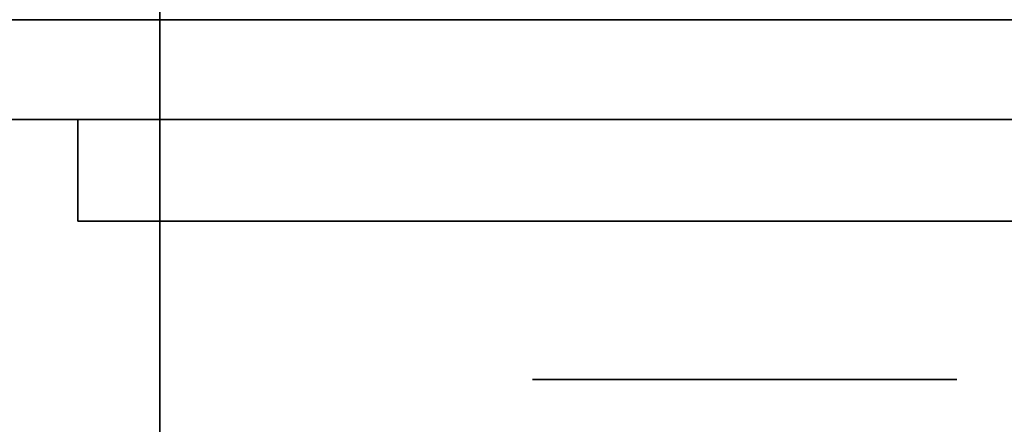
# Model space of a CAD drawing. Extents: x 248.8 to 273, y 2872.5 to 2876.7.
# Tile 624 of 656: x 272.7505 to 272.8125, y 2874.5992 to 2874.6247. Entities that reach past the tile are written whole.
import ezdxf

# ---------------------------------------------------------------- set-up
doc = ezdxf.new("R2010")
doc.units = 0
doc.header["$LTSCALE"] = 150
doc.header["$MEASUREMENT"] = 0
doc.layers.add('3DFACE_BOLT', color=7, linetype='CONTINUOUS')
doc.layers.add('3DFACE_SHAPE', color=7, linetype='CONTINUOUS')

msp = doc.modelspace()

# ---------------------------------------------------------------- linework, layer by layer
at = {"layer": '3DFACE_BOLT', "color": 1}
for points, invisible_edges in [([(272.788578, 2874.611967, -0.137472), (272.788187, 2874.611967, -0.135), (272.788578, 2874.661967, -0.137472)], 14), ([(272.788578, 2874.661967, -0.137472), (272.788187, 2874.611967, -0.135), (272.788187, 2874.661967, -0.135)], 3), ([(272.788187, 2874.611967, -0.135), (272.788578, 2874.611967, -0.132528), (272.788187, 2874.661967, -0.135)], 14), ([(272.788187, 2874.661967, -0.135), (272.788578, 2874.611967, -0.132528), (272.788578, 2874.661967, -0.132528)], 3), ([(272.788578, 2874.611967, -0.067472), (272.788187, 2874.611967, -0.065), (272.788578, 2874.661967, -0.067472)], 14), ([(272.788578, 2874.661967, -0.067472), (272.788187, 2874.611967, -0.065), (272.788187, 2874.661967, -0.065)], 3), ([(272.788187, 2874.611967, -0.065), (272.788578, 2874.611967, -0.062528), (272.788187, 2874.661967, -0.065)], 14), ([(272.788187, 2874.661967, -0.065), (272.788578, 2874.611967, -0.062528), (272.788578, 2874.661967, -0.062528)], 3), ([(272.789715, 2874.611967, -0.139702), (272.788578, 2874.611967, -0.137472), (272.789715, 2874.661967, -0.139702)], 14), ([(272.789715, 2874.661967, -0.139702), (272.788578, 2874.611967, -0.137472), (272.788578, 2874.661967, -0.137472)], 3), ([(272.788578, 2874.611967, -0.132528), (272.789715, 2874.611967, -0.130298), (272.788578, 2874.661967, -0.132528)], 14), ([(272.788578, 2874.661967, -0.132528), (272.789715, 2874.611967, -0.130298), (272.789715, 2874.661967, -0.130298)], 3), ([(272.789715, 2874.611967, -0.069702), (272.788578, 2874.611967, -0.067472), (272.789715, 2874.661967, -0.069702)], 14), ([(272.789715, 2874.661967, -0.069702), (272.788578, 2874.611967, -0.067472), (272.788578, 2874.661967, -0.067472)], 3), ([(272.788578, 2874.611967, -0.062528), (272.789715, 2874.611967, -0.060298), (272.788578, 2874.661967, -0.062528)], 14), ([(272.788578, 2874.661967, -0.062528), (272.789715, 2874.611967, -0.060298), (272.789715, 2874.661967, -0.060298)], 3), ([(272.791485, 2874.611967, -0.141472), (272.789715, 2874.611967, -0.139702), (272.791485, 2874.661967, -0.141472)], 14), ([(272.791485, 2874.661967, -0.141472), (272.789715, 2874.611967, -0.139702), (272.789715, 2874.661967, -0.139702)], 3), ([(272.789715, 2874.611967, -0.130298), (272.791485, 2874.611967, -0.128528), (272.789715, 2874.661967, -0.130298)], 14), ([(272.789715, 2874.661967, -0.130298), (272.791485, 2874.611967, -0.128528), (272.791485, 2874.661967, -0.128528)], 3), ([(272.791485, 2874.611967, -0.071472), (272.789715, 2874.611967, -0.069702), (272.791485, 2874.661967, -0.071472)], 14), ([(272.791485, 2874.661967, -0.071472), (272.789715, 2874.611967, -0.069702), (272.789715, 2874.661967, -0.069702)], 3), ([(272.789715, 2874.611967, -0.060298), (272.791485, 2874.611967, -0.058528), (272.789715, 2874.661967, -0.060298)], 14), ([(272.789715, 2874.661967, -0.060298), (272.791485, 2874.611967, -0.058528), (272.791485, 2874.661967, -0.058528)], 3), ([(272.793715, 2874.611967, -0.142608), (272.791485, 2874.611967, -0.141472), (272.793715, 2874.661967, -0.142608)], 14), ([(272.793715, 2874.661967, -0.142608), (272.791485, 2874.611967, -0.141472), (272.791485, 2874.661967, -0.141472)], 3), ([(272.791485, 2874.611967, -0.128528), (272.793715, 2874.611967, -0.127392), (272.791485, 2874.661967, -0.128528)], 14), ([(272.791485, 2874.661967, -0.128528), (272.793715, 2874.611967, -0.127392), (272.793715, 2874.661967, -0.127392)], 3), ([(272.793715, 2874.611967, -0.072608), (272.791485, 2874.611967, -0.071472), (272.793715, 2874.661967, -0.072608)], 14), ([(272.793715, 2874.661967, -0.072608), (272.791485, 2874.611967, -0.071472), (272.791485, 2874.661967, -0.071472)], 3), ([(272.791485, 2874.611967, -0.058528), (272.793715, 2874.611967, -0.057392), (272.791485, 2874.661967, -0.058528)], 14), ([(272.791485, 2874.661967, -0.058528), (272.793715, 2874.611967, -0.057392), (272.793715, 2874.661967, -0.057392)], 3), ([(272.796187, 2874.611967, -0.143), (272.793715, 2874.611967, -0.142608), (272.796187, 2874.661967, -0.143)], 14), ([(272.796187, 2874.661967, -0.143), (272.793715, 2874.611967, -0.142608), (272.793715, 2874.661967, -0.142608)], 3), ([(272.793715, 2874.611967, -0.127392), (272.796187, 2874.611967, -0.127), (272.793715, 2874.661967, -0.127392)], 14), ([(272.793715, 2874.661967, -0.127392), (272.796187, 2874.611967, -0.127), (272.796187, 2874.661967, -0.127)], 3), ([(272.796187, 2874.611967, -0.073), (272.793715, 2874.611967, -0.072608), (272.796187, 2874.661967, -0.073)], 14), ([(272.796187, 2874.661967, -0.073), (272.793715, 2874.611967, -0.072608), (272.793715, 2874.661967, -0.072608)], 3), ([(272.793715, 2874.611967, -0.057392), (272.796187, 2874.611967, -0.057), (272.793715, 2874.661967, -0.057392)], 14), ([(272.793715, 2874.661967, -0.057392), (272.796187, 2874.611967, -0.057), (272.796187, 2874.661967, -0.057)], 3), ([(272.798659, 2874.611967, -0.142608), (272.796187, 2874.611967, -0.143), (272.798659, 2874.661967, -0.142608)], 14), ([(272.798659, 2874.661967, -0.142608), (272.796187, 2874.611967, -0.143), (272.796187, 2874.661967, -0.143)], 3), ([(272.796187, 2874.611967, -0.127), (272.798659, 2874.611967, -0.127392), (272.796187, 2874.661967, -0.127)], 14), ([(272.796187, 2874.661967, -0.127), (272.798659, 2874.611967, -0.127392), (272.798659, 2874.661967, -0.127392)], 3), ([(272.798659, 2874.611967, -0.072608), (272.796187, 2874.611967, -0.073), (272.798659, 2874.661967, -0.072608)], 14), ([(272.798659, 2874.661967, -0.072608), (272.796187, 2874.611967, -0.073), (272.796187, 2874.661967, -0.073)], 3), ([(272.796187, 2874.611967, -0.057), (272.798659, 2874.611967, -0.057392), (272.796187, 2874.661967, -0.057)], 14), ([(272.796187, 2874.661967, -0.057), (272.798659, 2874.611967, -0.057392), (272.798659, 2874.661967, -0.057392)], 3), ([(272.800889, 2874.611967, -0.141472), (272.798659, 2874.611967, -0.142608), (272.800889, 2874.661967, -0.141472)], 14), ([(272.800889, 2874.661967, -0.141472), (272.798659, 2874.611967, -0.142608), (272.798659, 2874.661967, -0.142608)], 3), ([(272.798659, 2874.611967, -0.127392), (272.800889, 2874.611967, -0.128528), (272.798659, 2874.661967, -0.127392)], 14), ([(272.798659, 2874.661967, -0.127392), (272.800889, 2874.611967, -0.128528), (272.800889, 2874.661967, -0.128528)], 3), ([(272.800889, 2874.611967, -0.071472), (272.798659, 2874.611967, -0.072608), (272.800889, 2874.661967, -0.071472)], 14), ([(272.800889, 2874.661967, -0.071472), (272.798659, 2874.611967, -0.072608), (272.798659, 2874.661967, -0.072608)], 3), ([(272.798659, 2874.611967, -0.057392), (272.800889, 2874.611967, -0.058528), (272.798659, 2874.661967, -0.057392)], 14), ([(272.798659, 2874.661967, -0.057392), (272.800889, 2874.611967, -0.058528), (272.800889, 2874.661967, -0.058528)], 3), ([(272.802659, 2874.611967, -0.139702), (272.800889, 2874.611967, -0.141472), (272.802659, 2874.661967, -0.139702)], 14), ([(272.802659, 2874.661967, -0.139702), (272.800889, 2874.611967, -0.141472), (272.800889, 2874.661967, -0.141472)], 3), ([(272.800889, 2874.611967, -0.128528), (272.802659, 2874.611967, -0.130298), (272.800889, 2874.661967, -0.128528)], 14), ([(272.800889, 2874.661967, -0.128528), (272.802659, 2874.611967, -0.130298), (272.802659, 2874.661967, -0.130298)], 3), ([(272.802659, 2874.611967, -0.069702), (272.800889, 2874.611967, -0.071472), (272.802659, 2874.661967, -0.069702)], 14), ([(272.802659, 2874.661967, -0.069702), (272.800889, 2874.611967, -0.071472), (272.800889, 2874.661967, -0.071472)], 3), ([(272.800889, 2874.611967, -0.058528), (272.802659, 2874.611967, -0.060298), (272.800889, 2874.661967, -0.058528)], 14), ([(272.800889, 2874.661967, -0.058528), (272.802659, 2874.611967, -0.060298), (272.802659, 2874.661967, -0.060298)], 3), ([(272.803795, 2874.611967, -0.137472), (272.802659, 2874.611967, -0.139702), (272.803795, 2874.661967, -0.137472)], 14), ([(272.803795, 2874.661967, -0.137472), (272.802659, 2874.611967, -0.139702), (272.802659, 2874.661967, -0.139702)], 3), ([(272.802659, 2874.611967, -0.130298), (272.803795, 2874.611967, -0.132528), (272.802659, 2874.661967, -0.130298)], 14), ([(272.802659, 2874.661967, -0.130298), (272.803795, 2874.611967, -0.132528), (272.803795, 2874.661967, -0.132528)], 3), ([(272.803795, 2874.611967, -0.067472), (272.802659, 2874.611967, -0.069702), (272.803795, 2874.661967, -0.067472)], 14), ([(272.803795, 2874.661967, -0.067472), (272.802659, 2874.611967, -0.069702), (272.802659, 2874.661967, -0.069702)], 3), ([(272.802659, 2874.611967, -0.060298), (272.803795, 2874.611967, -0.062528), (272.802659, 2874.661967, -0.060298)], 14), ([(272.802659, 2874.661967, -0.060298), (272.803795, 2874.611967, -0.062528), (272.803795, 2874.661967, -0.062528)], 3), ([(272.804187, 2874.611967, -0.135), (272.803795, 2874.611967, -0.137472), (272.804187, 2874.661967, -0.135)], 14), ([(272.804187, 2874.661967, -0.135), (272.803795, 2874.611967, -0.137472), (272.803795, 2874.661967, -0.137472)], 3), ([(272.803795, 2874.611967, -0.132528), (272.804187, 2874.611967, -0.135), (272.803795, 2874.661967, -0.132528)], 14), ([(272.803795, 2874.661967, -0.132528), (272.804187, 2874.611967, -0.135), (272.804187, 2874.661967, -0.135)], 3), ([(272.804187, 2874.611967, -0.065), (272.803795, 2874.611967, -0.067472), (272.804187, 2874.661967, -0.065)], 14), ([(272.804187, 2874.661967, -0.065), (272.803795, 2874.611967, -0.067472), (272.803795, 2874.661967, -0.067472)], 3), ([(272.803795, 2874.611967, -0.062528), (272.804187, 2874.611967, -0.065), (272.803795, 2874.661967, -0.062528)], 14), ([(272.803795, 2874.661967, -0.062528), (272.804187, 2874.611967, -0.065), (272.804187, 2874.661967, -0.065)], 3), ([(272.789499, 2874.601967, -0.146583), (272.782812, 2874.601967, -0.135), (272.789499, 2874.611967, -0.146583)], 14), ([(272.789499, 2874.611967, -0.146583), (272.782812, 2874.601967, -0.135), (272.782812, 2874.611967, -0.135)], 3), ([(272.782812, 2874.601967, -0.135), (272.789499, 2874.601967, -0.123417), (272.782812, 2874.611967, -0.135)], 14), ([(272.782812, 2874.611967, -0.135), (272.789499, 2874.601967, -0.123417), (272.789499, 2874.611967, -0.123417)], 3), ([(272.789499, 2874.611967, -0.146583), (272.782812, 2874.611967, -0.135), (272.789499, 2874.611967, -0.123417)], 12), ([(272.789499, 2874.601967, -0.076583), (272.782812, 2874.601967, -0.065), (272.789499, 2874.611967, -0.076583)], 14), ([(272.789499, 2874.611967, -0.076583), (272.782812, 2874.601967, -0.065), (272.782812, 2874.611967, -0.065)], 3), ([(272.782812, 2874.601967, -0.065), (272.789499, 2874.601967, -0.053417), (272.782812, 2874.611967, -0.065)], 14), ([(272.782812, 2874.611967, -0.065), (272.789499, 2874.601967, -0.053417), (272.789499, 2874.611967, -0.053417)], 3), ([(272.789499, 2874.611967, -0.076583), (272.782812, 2874.611967, -0.065), (272.789499, 2874.611967, -0.053417)], 12), ([(272.788578, 2874.611967, -0.132528), (272.788187, 2874.611967, -0.135), (272.788578, 2874.611967, -0.137472)], 12), ([(272.788578, 2874.611967, -0.062528), (272.788187, 2874.611967, -0.065), (272.788578, 2874.611967, -0.067472)], 12), ([(272.789715, 2874.611967, -0.130298), (272.788578, 2874.611967, -0.132528), (272.789715, 2874.611967, -0.139702)], 14), ([(272.789715, 2874.611967, -0.139702), (272.788578, 2874.611967, -0.132528), (272.788578, 2874.611967, -0.137472)], 3), ([(272.789715, 2874.611967, -0.060298), (272.788578, 2874.611967, -0.062528), (272.789715, 2874.611967, -0.069702)], 14), ([(272.789715, 2874.611967, -0.069702), (272.788578, 2874.611967, -0.062528), (272.788578, 2874.611967, -0.067472)], 3), ([(272.802874, 2874.601967, -0.146583), (272.789499, 2874.601967, -0.146583), (272.802874, 2874.611967, -0.146583)], 14), ([(272.802874, 2874.611967, -0.146583), (272.789499, 2874.601967, -0.146583), (272.789499, 2874.611967, -0.146583)], 3), ([(272.789499, 2874.601967, -0.123417), (272.802874, 2874.601967, -0.123417), (272.789499, 2874.611967, -0.123417)], 14), ([(272.789499, 2874.611967, -0.123417), (272.802874, 2874.601967, -0.123417), (272.802874, 2874.611967, -0.123417)], 3), ([(272.802874, 2874.611967, -0.146583), (272.789499, 2874.611967, -0.146583), (272.802874, 2874.611967, -0.123417)], 14), ([(272.802874, 2874.611967, -0.123417), (272.789499, 2874.611967, -0.146583), (272.789499, 2874.611967, -0.123417)], 3), ([(272.802874, 2874.601967, -0.076583), (272.789499, 2874.601967, -0.076583), (272.802874, 2874.611967, -0.076583)], 14), ([(272.802874, 2874.611967, -0.076583), (272.789499, 2874.601967, -0.076583), (272.789499, 2874.611967, -0.076583)], 3), ([(272.789499, 2874.601967, -0.053417), (272.802874, 2874.601967, -0.053417), (272.789499, 2874.611967, -0.053417)], 14), ([(272.789499, 2874.611967, -0.053417), (272.802874, 2874.601967, -0.053417), (272.802874, 2874.611967, -0.053417)], 3), ([(272.802874, 2874.611967, -0.076583), (272.789499, 2874.611967, -0.076583), (272.802874, 2874.611967, -0.053417)], 14), ([(272.802874, 2874.611967, -0.053417), (272.789499, 2874.611967, -0.076583), (272.789499, 2874.611967, -0.053417)], 3), ([(272.791485, 2874.611967, -0.128528), (272.789715, 2874.611967, -0.130298), (272.791485, 2874.611967, -0.141472)], 14), ([(272.791485, 2874.611967, -0.141472), (272.789715, 2874.611967, -0.130298), (272.789715, 2874.611967, -0.139702)], 3), ([(272.791485, 2874.611967, -0.058528), (272.789715, 2874.611967, -0.060298), (272.791485, 2874.611967, -0.071472)], 14), ([(272.791485, 2874.611967, -0.071472), (272.789715, 2874.611967, -0.060298), (272.789715, 2874.611967, -0.069702)], 3), ([(272.793715, 2874.611967, -0.127392), (272.791485, 2874.611967, -0.128528), (272.793715, 2874.611967, -0.142608)], 14), ([(272.793715, 2874.611967, -0.142608), (272.791485, 2874.611967, -0.128528), (272.791485, 2874.611967, -0.141472)], 3), ([(272.793715, 2874.611967, -0.057392), (272.791485, 2874.611967, -0.058528), (272.793715, 2874.611967, -0.072608)], 14), ([(272.793715, 2874.611967, -0.072608), (272.791485, 2874.611967, -0.058528), (272.791485, 2874.611967, -0.071472)], 3), ([(272.796187, 2874.611967, -0.127), (272.793715, 2874.611967, -0.127392), (272.796187, 2874.611967, -0.143)], 14), ([(272.796187, 2874.611967, -0.143), (272.793715, 2874.611967, -0.127392), (272.793715, 2874.611967, -0.142608)], 3), ([(272.796187, 2874.611967, -0.057), (272.793715, 2874.611967, -0.057392), (272.796187, 2874.611967, -0.073)], 14), ([(272.796187, 2874.611967, -0.073), (272.793715, 2874.611967, -0.057392), (272.793715, 2874.611967, -0.072608)], 3), ([(272.798659, 2874.611967, -0.127392), (272.796187, 2874.611967, -0.127), (272.798659, 2874.611967, -0.142608)], 14), ([(272.798659, 2874.611967, -0.142608), (272.796187, 2874.611967, -0.127), (272.796187, 2874.611967, -0.143)], 3), ([(272.798659, 2874.611967, -0.057392), (272.796187, 2874.611967, -0.057), (272.798659, 2874.611967, -0.072608)], 14), ([(272.798659, 2874.611967, -0.072608), (272.796187, 2874.611967, -0.057), (272.796187, 2874.611967, -0.073)], 3), ([(272.800889, 2874.611967, -0.128528), (272.798659, 2874.611967, -0.127392), (272.800889, 2874.611967, -0.141472)], 14), ([(272.800889, 2874.611967, -0.141472), (272.798659, 2874.611967, -0.127392), (272.798659, 2874.611967, -0.142608)], 3), ([(272.800889, 2874.611967, -0.058528), (272.798659, 2874.611967, -0.057392), (272.800889, 2874.611967, -0.071472)], 14), ([(272.800889, 2874.611967, -0.071472), (272.798659, 2874.611967, -0.057392), (272.798659, 2874.611967, -0.072608)], 3), ([(272.802659, 2874.611967, -0.130298), (272.800889, 2874.611967, -0.128528), (272.802659, 2874.611967, -0.139702)], 14), ([(272.802659, 2874.611967, -0.139702), (272.800889, 2874.611967, -0.128528), (272.800889, 2874.611967, -0.141472)], 3), ([(272.802659, 2874.611967, -0.060298), (272.800889, 2874.611967, -0.058528), (272.802659, 2874.611967, -0.069702)], 14), ([(272.802659, 2874.611967, -0.069702), (272.800889, 2874.611967, -0.058528), (272.800889, 2874.611967, -0.071472)], 3), ([(272.803795, 2874.611967, -0.132528), (272.802659, 2874.611967, -0.130298), (272.803795, 2874.611967, -0.137472)], 14), ([(272.803795, 2874.611967, -0.137472), (272.802659, 2874.611967, -0.130298), (272.802659, 2874.611967, -0.139702)], 3), ([(272.803795, 2874.611967, -0.062528), (272.802659, 2874.611967, -0.060298), (272.803795, 2874.611967, -0.067472)], 14), ([(272.803795, 2874.611967, -0.067472), (272.802659, 2874.611967, -0.060298), (272.802659, 2874.611967, -0.069702)], 3), ([(272.809562, 2874.601967, -0.135), (272.802874, 2874.601967, -0.146583), (272.809562, 2874.611967, -0.135)], 14), ([(272.809562, 2874.611967, -0.135), (272.802874, 2874.601967, -0.146583), (272.802874, 2874.611967, -0.146583)], 3), ([(272.802874, 2874.601967, -0.123417), (272.809562, 2874.601967, -0.135), (272.802874, 2874.611967, -0.123417)], 14), ([(272.802874, 2874.611967, -0.123417), (272.809562, 2874.601967, -0.135), (272.809562, 2874.611967, -0.135)], 3), ([(272.809562, 2874.611967, -0.135), (272.802874, 2874.611967, -0.146583), (272.802874, 2874.611967, -0.123417)], 2), ([(272.809562, 2874.601967, -0.065), (272.802874, 2874.601967, -0.076583), (272.809562, 2874.611967, -0.065)], 14), ([(272.809562, 2874.611967, -0.065), (272.802874, 2874.601967, -0.076583), (272.802874, 2874.611967, -0.076583)], 3), ([(272.802874, 2874.601967, -0.053417), (272.809562, 2874.601967, -0.065), (272.802874, 2874.611967, -0.053417)], 14), ([(272.802874, 2874.611967, -0.053417), (272.809562, 2874.601967, -0.065), (272.809562, 2874.611967, -0.065)], 3), ([(272.809562, 2874.611967, -0.065), (272.802874, 2874.611967, -0.076583), (272.802874, 2874.611967, -0.053417)], 2), ([(272.804187, 2874.611967, -0.135), (272.803795, 2874.611967, -0.132528), (272.803795, 2874.611967, -0.137472)], 2), ([(272.804187, 2874.611967, -0.065), (272.803795, 2874.611967, -0.062528), (272.803795, 2874.611967, -0.067472)], 2), ([(272.789499, 2874.601967, -0.123417), (272.782812, 2874.601967, -0.135), (272.789499, 2874.601967, -0.146583)], 12), ([(272.789499, 2874.601967, -0.053417), (272.782812, 2874.601967, -0.065), (272.789499, 2874.601967, -0.076583)], 12), ([(272.802874, 2874.601967, -0.123417), (272.789499, 2874.601967, -0.123417), (272.802874, 2874.601967, -0.146583)], 14), ([(272.802874, 2874.601967, -0.146583), (272.789499, 2874.601967, -0.123417), (272.789499, 2874.601967, -0.146583)], 3), ([(272.802874, 2874.601967, -0.053417), (272.789499, 2874.601967, -0.053417), (272.802874, 2874.601967, -0.076583)], 14), ([(272.802874, 2874.601967, -0.076583), (272.789499, 2874.601967, -0.053417), (272.789499, 2874.601967, -0.076583)], 3), ([(272.809562, 2874.601967, -0.135), (272.802874, 2874.601967, -0.123417), (272.802874, 2874.601967, -0.146583)], 2), ([(272.809562, 2874.601967, -0.065), (272.802874, 2874.601967, -0.053417), (272.802874, 2874.601967, -0.076583)], 2)]:
    msp.add_3dface(points, dxfattribs=dict(at, invisible_edges=invisible_edges))
at = {"layer": '3DFACE_SHAPE', "color": 13}
for points, invisible_edges in [([(272.856187, 2872.521516, -0.1905), (272.856187, 2876.721516, -0.1905), (272.759337, 2872.521516, -0.1905)], 2), ([(272.856187, 2876.721516, -0.1905), (272.759337, 2876.721516, -0.1905), (272.759337, 2872.521516, -0.1905)], 12), ([(272.856187, 2874.684666, -0.0095), (272.856187, 2874.558366, -0.0095), (272.759337, 2876.721516, -0.0095)], 14), ([(272.856187, 2874.558366, -0.0095), (272.856187, 2872.684666, -0.0095), (272.759337, 2876.721516, -0.0095)], 14), ([(272.759337, 2876.721516, -0.0095), (272.856187, 2872.684666, -0.0095), (272.856187, 2872.558366, -0.0095)], 13), ([(272.759337, 2872.521516, -0.0095), (272.759337, 2876.721516, -0.0095), (272.856187, 2872.558366, -0.0095)], 14), ([(272.759337, 2872.521516), (272.759337, 2876.721516), (272.759337, 2872.521516, -0.0095)], 2), ([(272.759337, 2876.721516), (272.759337, 2876.721516, -0.0095), (272.759337, 2872.521516, -0.0095)], 12), ([(272.959337, 2872.521516), (272.959337, 2876.721516), (272.759337, 2872.521516)], 2), ([(272.959337, 2876.721516), (272.759337, 2876.721516), (272.759337, 2872.521516)], 12), ([(272.759337, 2872.521516, -0.2), (272.759337, 2876.721516, -0.2), (272.959337, 2872.521516, -0.2)], 2), ([(272.759337, 2876.721516, -0.2), (272.959337, 2876.721516, -0.2), (272.959337, 2872.521516, -0.2)], 12), ([(272.759337, 2872.521516, -0.1905), (272.759337, 2876.721516, -0.1905), (272.759337, 2872.521516, -0.2)], 2), ([(272.759337, 2876.721516, -0.1905), (272.759337, 2876.721516, -0.2), (272.759337, 2872.521516, -0.2)], 12), ([(270.959337, 2874.521516), (272.759337, 2874.521516), (270.959337, 2874.721516)], 2), ([(272.759337, 2874.521516), (272.759337, 2874.721516), (270.959337, 2874.721516)], 12), ([(270.959337, 2874.721516, -0.0095), (272.759337, 2874.721516, -0.0095), (270.959337, 2874.624666, -0.0095)], 2), ([(272.759337, 2874.721516, -0.0095), (272.759337, 2874.624666, -0.0095), (270.959337, 2874.624666, -0.0095)], 12), ([(270.959337, 2874.624666, -0.1905), (272.759337, 2874.624666, -0.1905), (270.959337, 2874.721516, -0.1905)], 2), ([(272.759337, 2874.624666, -0.1905), (272.759337, 2874.721516, -0.1905), (270.959337, 2874.721516, -0.1905)], 12), ([(270.959337, 2874.721516, -0.2), (272.759337, 2874.721516, -0.2), (270.959337, 2874.521516, -0.2)], 2), ([(272.759337, 2874.721516, -0.2), (272.759337, 2874.521516, -0.2), (270.959337, 2874.521516, -0.2)], 12), ([(272.759337, 2874.521516), (272.759337, 2874.624666, -0.0095), (272.759337, 2874.721516)], 3), ([(272.759337, 2874.624666, -0.0095), (272.759337, 2874.721516, -0.0095), (272.759337, 2874.721516)], 12), ([(272.759337, 2874.721516, -0.1905), (272.759337, 2874.624666, -0.1905), (272.759337, 2874.721516, -0.2)], 2), ([(272.759337, 2874.624666, -0.1905), (272.759337, 2874.618366, -0.1905), (272.759337, 2874.721516, -0.2)], 14), ([(272.759337, 2874.721516, -0.2), (272.759337, 2874.618366, -0.1905), (272.759337, 2874.521516, -0.2)], 3), ([(270.928497, 2874.624666, -0.05899), (270.922487, 2874.624666, -0.0565), (272.790176, 2874.624666, -0.05899)], 14), ([(272.790176, 2874.624666, -0.05899), (270.922487, 2874.624666, -0.0565), (272.796187, 2874.624666, -0.0565)], 3), ([(270.922487, 2874.624666, -0.0565), (272.759337, 2874.624666, -0.0095), (272.796187, 2874.624666, -0.0565)], 15), ([(272.759337, 2874.624666, -0.0095), (270.922487, 2874.624666, -0.0565), (270.959337, 2874.624666, -0.0095)], 3), ([(270.928497, 2874.624666, -0.07101), (272.796187, 2874.624666, -0.1265), (270.922487, 2874.624666, -0.0735)], 3), ([(272.796187, 2874.624666, -0.1265), (272.790176, 2874.624666, -0.12899), (270.922487, 2874.624666, -0.0735)], 14), ([(270.922487, 2874.624666, -0.0735), (272.790176, 2874.624666, -0.12899), (270.922487, 2874.624666, -0.1265)], 15), ([(272.790176, 2874.624666, -0.12899), (270.928497, 2874.624666, -0.12899), (270.922487, 2874.624666, -0.1265)], 13), ([(270.928497, 2874.624666, -0.14101), (272.796187, 2874.624666, -0.1435), (270.922487, 2874.624666, -0.1435)], 3), ([(272.796187, 2874.624666, -0.1435), (270.959337, 2874.624666, -0.1905), (270.922487, 2874.624666, -0.1435)], 15), ([(272.796187, 2874.624666, -0.1265), (270.928497, 2874.624666, -0.07101), (272.796187, 2874.624666, -0.0735)], 15), ([(272.796187, 2874.624666, -0.0735), (270.928497, 2874.624666, -0.07101), (272.790176, 2874.624666, -0.07101)], 3), ([(270.928497, 2874.624666, -0.07101), (270.930987, 2874.624666, -0.065), (272.790176, 2874.624666, -0.07101)], 14), ([(272.790176, 2874.624666, -0.05899), (272.787687, 2874.624666, -0.065), (270.928497, 2874.624666, -0.05899)], 14), ([(272.787687, 2874.624666, -0.065), (270.930987, 2874.624666, -0.065), (270.928497, 2874.624666, -0.05899)], 13), ([(272.790176, 2874.624666, -0.14101), (272.796187, 2874.624666, -0.1435), (270.928497, 2874.624666, -0.14101)], 14), ([(270.928497, 2874.624666, -0.14101), (270.930987, 2874.624666, -0.135), (272.790176, 2874.624666, -0.14101)], 14), ([(270.930987, 2874.624666, -0.135), (270.928497, 2874.624666, -0.12899), (272.787687, 2874.624666, -0.135)], 14), ([(272.787687, 2874.624666, -0.135), (270.928497, 2874.624666, -0.12899), (272.790176, 2874.624666, -0.12899)], 3), ([(272.790176, 2874.624666, -0.07101), (270.930987, 2874.624666, -0.065), (272.787687, 2874.624666, -0.065)], 3), ([(272.790176, 2874.624666, -0.14101), (270.930987, 2874.624666, -0.135), (272.787687, 2874.624666, -0.135)], 3), ([(270.959337, 2874.624666, -0.1905), (272.796187, 2874.624666, -0.1435), (272.759337, 2874.624666, -0.1905)], 3), ([(272.796187, 2874.624666, -0.0565), (272.759337, 2874.624666, -0.0095), (272.802197, 2874.624666, -0.05899)], 3), ([(272.759337, 2874.624666, -0.0095), (272.856187, 2874.624666, -0.0095), (272.802197, 2874.624666, -0.05899)], 14), ([(272.796187, 2874.624666, -0.1435), (272.802197, 2874.624666, -0.14101), (272.759337, 2874.624666, -0.1905)], 14), ([(272.759337, 2874.624666, -0.1905), (272.802197, 2874.624666, -0.14101), (272.856187, 2874.624666, -0.1905)], 3), ([(272.759337, 2874.618366, -0.0095), (272.796187, 2874.618366, -0.0095), (272.759337, 2874.624666, -0.0095)], 2), ([(272.796187, 2874.618366, -0.0095), (272.856187, 2874.618366, -0.0095), (272.759337, 2874.624666, -0.0095)], 14), ([(272.759337, 2874.624666, -0.0095), (272.856187, 2874.618366, -0.0095), (272.856187, 2874.624666, -0.0095)], 1), ([(272.759337, 2874.618366, -0.0095), (272.759337, 2874.624666, -0.0095), (272.759337, 2874.521516)], 14), ([(272.856187, 2874.624666, -0.1905), (272.856187, 2874.618366, -0.1905), (272.759337, 2874.624666, -0.1905)], 2), ([(272.856187, 2874.618366, -0.1905), (272.759337, 2874.618366, -0.1905), (272.759337, 2874.624666, -0.1905)], 12), ([(272.787687, 2874.624666, -0.065), (272.787687, 2874.618366, -0.065), (272.790176, 2874.624666, -0.07101)], 3), ([(272.787687, 2874.618366, -0.065), (272.790176, 2874.618366, -0.07101), (272.790176, 2874.624666, -0.07101)], 14), ([(272.790176, 2874.624666, -0.05899), (272.790176, 2874.618366, -0.05899), (272.787687, 2874.624666, -0.065)], 3), ([(272.790176, 2874.618366, -0.05899), (272.787687, 2874.618366, -0.065), (272.787687, 2874.624666, -0.065)], 14), ([(272.790176, 2874.624666, -0.12899), (272.790176, 2874.618366, -0.12899), (272.787687, 2874.624666, -0.135)], 3), ([(272.790176, 2874.618366, -0.12899), (272.787687, 2874.618366, -0.135), (272.787687, 2874.624666, -0.135)], 14), ([(272.787687, 2874.624666, -0.135), (272.787687, 2874.618366, -0.135), (272.790176, 2874.624666, -0.14101)], 3), ([(272.787687, 2874.618366, -0.135), (272.790176, 2874.618366, -0.14101), (272.790176, 2874.624666, -0.14101)], 14), ([(272.790176, 2874.624666, -0.07101), (272.790176, 2874.618366, -0.07101), (272.796187, 2874.624666, -0.0735)], 3), ([(272.790176, 2874.618366, -0.07101), (272.796187, 2874.618366, -0.0735), (272.796187, 2874.624666, -0.0735)], 14), ([(272.796187, 2874.624666, -0.0565), (272.796187, 2874.618366, -0.0565), (272.790176, 2874.624666, -0.05899)], 3), ([(272.796187, 2874.618366, -0.0565), (272.790176, 2874.618366, -0.05899), (272.790176, 2874.624666, -0.05899)], 14), ([(272.796187, 2874.624666, -0.1265), (272.796187, 2874.618366, -0.1265), (272.790176, 2874.624666, -0.12899)], 3), ([(272.796187, 2874.618366, -0.1265), (272.790176, 2874.618366, -0.12899), (272.790176, 2874.624666, -0.12899)], 14), ([(272.790176, 2874.624666, -0.14101), (272.790176, 2874.618366, -0.14101), (272.796187, 2874.624666, -0.1435)], 3), ([(272.790176, 2874.618366, -0.14101), (272.796187, 2874.618366, -0.1435), (272.796187, 2874.624666, -0.1435)], 14), ([(272.796187, 2874.624666, -0.0735), (272.796187, 2874.618366, -0.0735), (272.802197, 2874.624666, -0.07101)], 3), ([(272.796187, 2874.618366, -0.0735), (272.802197, 2874.618366, -0.07101), (272.802197, 2874.624666, -0.07101)], 14), ([(272.802197, 2874.624666, -0.05899), (272.802197, 2874.618366, -0.05899), (272.796187, 2874.624666, -0.0565)], 3), ([(272.802197, 2874.618366, -0.05899), (272.796187, 2874.618366, -0.0565), (272.796187, 2874.624666, -0.0565)], 14), ([(272.796187, 2874.624666, -0.1435), (272.796187, 2874.618366, -0.1435), (272.802197, 2874.624666, -0.14101)], 3), ([(272.796187, 2874.618366, -0.1435), (272.802197, 2874.618366, -0.14101), (272.802197, 2874.624666, -0.14101)], 14), ([(272.802197, 2874.624666, -0.12899), (272.802197, 2874.618366, -0.12899), (272.796187, 2874.624666, -0.1265)], 3), ([(272.802197, 2874.618366, -0.12899), (272.796187, 2874.618366, -0.1265), (272.796187, 2874.624666, -0.1265)], 14), ([(272.802197, 2874.624666, -0.12899), (272.796187, 2874.624666, -0.1265), (272.802197, 2874.624666, -0.07101)], 14), ([(272.796187, 2874.624666, -0.1265), (272.796187, 2874.624666, -0.0735), (272.802197, 2874.624666, -0.07101)], 13), ([(272.802197, 2874.624666, -0.07101), (272.802197, 2874.618366, -0.07101), (272.804687, 2874.624666, -0.065)], 3), ([(272.802197, 2874.618366, -0.07101), (272.804687, 2874.618366, -0.065), (272.804687, 2874.624666, -0.065)], 14), ([(272.804687, 2874.624666, -0.065), (272.804687, 2874.618366, -0.065), (272.802197, 2874.624666, -0.05899)], 3), ([(272.804687, 2874.618366, -0.065), (272.802197, 2874.618366, -0.05899), (272.802197, 2874.624666, -0.05899)], 14), ([(272.802197, 2874.624666, -0.14101), (272.802197, 2874.618366, -0.14101), (272.804687, 2874.624666, -0.135)], 3), ([(272.802197, 2874.618366, -0.14101), (272.804687, 2874.618366, -0.135), (272.804687, 2874.624666, -0.135)], 14), ([(272.804687, 2874.624666, -0.135), (272.804687, 2874.618366, -0.135), (272.802197, 2874.624666, -0.12899)], 3), ([(272.804687, 2874.618366, -0.135), (272.802197, 2874.618366, -0.12899), (272.802197, 2874.624666, -0.12899)], 14), ([(272.802197, 2874.624666, -0.07101), (272.804687, 2874.624666, -0.065), (272.802197, 2874.624666, -0.12899)], 14), ([(272.804687, 2874.624666, -0.065), (272.856187, 2874.624666, -0.065), (272.802197, 2874.624666, -0.12899)], 15), ([(272.802197, 2874.624666, -0.12899), (272.856187, 2874.624666, -0.065), (272.804687, 2874.624666, -0.135)], 3), ([(272.856187, 2874.624666, -0.065), (272.804687, 2874.624666, -0.065), (272.802197, 2874.624666, -0.05899)], 13), ([(272.802197, 2874.624666, -0.05899), (272.856187, 2874.624666, -0.0095), (272.856187, 2874.624666, -0.065)], 13), ([(272.802197, 2874.624666, -0.14101), (272.856187, 2874.624666, -0.135), (272.856187, 2874.624666, -0.1905)], 13), ([(272.802197, 2874.624666, -0.14101), (272.804687, 2874.624666, -0.135), (272.856187, 2874.624666, -0.135)], 14), ([(272.856187, 2874.624666, -0.065), (272.856187, 2874.624666, -0.135), (272.804687, 2874.624666, -0.135)], 14), ([(270.928497, 2874.618366, -0.14101), (270.922487, 2874.618366, -0.1435), (272.790176, 2874.618366, -0.14101)], 14), ([(272.790176, 2874.618366, -0.14101), (270.922487, 2874.618366, -0.1435), (272.796187, 2874.618366, -0.1435)], 3), ([(270.922487, 2874.618366, -0.1435), (272.759337, 2874.618366, -0.1905), (272.796187, 2874.618366, -0.1435)], 15), ([(272.759337, 2874.618366, -0.1905), (270.922487, 2874.618366, -0.1435), (270.959337, 2874.618366, -0.1905)], 3), ([(270.928497, 2874.618366, -0.07101), (270.922487, 2874.618366, -0.0735), (272.790176, 2874.618366, -0.07101)], 14), ([(270.922487, 2874.618366, -0.0735), (270.922487, 2874.618366, -0.1265), (272.790176, 2874.618366, -0.07101)], 15), ([(272.790176, 2874.618366, -0.07101), (270.922487, 2874.618366, -0.1265), (272.796187, 2874.618366, -0.0735)], 3), ([(270.922487, 2874.618366, -0.1265), (270.928497, 2874.618366, -0.12899), (272.796187, 2874.618366, -0.0735)], 14), ([(272.790176, 2874.618366, -0.14101), (272.787687, 2874.618366, -0.135), (270.928497, 2874.618366, -0.14101)], 14), ([(272.787687, 2874.618366, -0.135), (270.930987, 2874.618366, -0.135), (270.928497, 2874.618366, -0.14101)], 13), ([(270.928497, 2874.618366, -0.12899), (270.930987, 2874.618366, -0.135), (272.790176, 2874.618366, -0.12899)], 14), ([(272.796187, 2874.618366, -0.0735), (270.928497, 2874.618366, -0.12899), (272.796187, 2874.618366, -0.1265)], 15), ([(270.928497, 2874.618366, -0.12899), (272.790176, 2874.618366, -0.12899), (272.796187, 2874.618366, -0.1265)], 15), ([(272.790176, 2874.618366, -0.07101), (272.787687, 2874.618366, -0.065), (270.928497, 2874.618366, -0.07101)], 14), ([(272.787687, 2874.618366, -0.065), (270.930987, 2874.618366, -0.065), (270.928497, 2874.618366, -0.07101)], 13), ([(272.796187, 2874.618366, -0.0565), (270.959337, 2874.618366, -0.0095), (270.928497, 2874.618366, -0.05899)], 15), ([(270.930987, 2874.618366, -0.065), (272.790176, 2874.618366, -0.05899), (270.928497, 2874.618366, -0.05899)], 3), ([(272.790176, 2874.618366, -0.05899), (272.796187, 2874.618366, -0.0565), (270.928497, 2874.618366, -0.05899)], 14), ([(270.930987, 2874.618366, -0.135), (272.787687, 2874.618366, -0.135), (272.790176, 2874.618366, -0.12899)], 13), ([(272.787687, 2874.618366, -0.065), (272.790176, 2874.618366, -0.05899), (270.930987, 2874.618366, -0.065)], 14), ([(272.759337, 2874.618366, -0.0095), (270.959337, 2874.618366, -0.0095), (272.796187, 2874.618366, -0.0565)], 14), ([(270.959337, 2874.618366, -0.0095), (272.759337, 2874.618366, -0.0095), (270.959337, 2874.521516, -0.0095)], 2), ([(272.759337, 2874.618366, -0.0095), (272.759337, 2874.521516, -0.0095), (270.959337, 2874.521516, -0.0095)], 12), ([(270.959337, 2874.521516, -0.1905), (272.759337, 2874.521516, -0.1905), (270.959337, 2874.618366, -0.1905)], 2), ([(272.759337, 2874.521516, -0.1905), (272.759337, 2874.618366, -0.1905), (270.959337, 2874.618366, -0.1905)], 12), ([(272.856187, 2874.618366, -0.03), (272.790176, 2874.618366, -0.05899), (272.754187, 2874.618366, -0.03)], 3), ([(272.790176, 2874.618366, -0.05899), (272.787687, 2874.618366, -0.065), (272.754187, 2874.618366, -0.03)], 14), ([(272.754187, 2874.618366, -0.03), (272.787687, 2874.618366, -0.065), (272.790176, 2874.618366, -0.07101)], 13), ([(272.790176, 2874.618366, -0.07101), (272.787687, 2874.618366, -0.135), (272.754187, 2874.618366, -0.03)], 15), ([(272.787687, 2874.618366, -0.135), (272.754187, 2874.618366, -0.17), (272.754187, 2874.618366, -0.03)], 13), ([(272.787687, 2874.618366, -0.135), (272.790176, 2874.618366, -0.14101), (272.754187, 2874.618366, -0.17)], 14), ([(272.790176, 2874.618366, -0.14101), (272.796187, 2874.618366, -0.1435), (272.754187, 2874.618366, -0.17)], 14), ([(272.754187, 2874.618366, -0.17), (272.796187, 2874.618366, -0.1435), (272.802197, 2874.618366, -0.14101)], 13), ([(272.754187, 2874.618366, -0.17), (272.802197, 2874.618366, -0.14101), (272.856187, 2874.618366, -0.17)], 3), ([(272.754187, 2874.611967, -0.03), (272.796187, 2874.611967, -0.03), (272.754187, 2874.618366, -0.03)], 2), ([(272.796187, 2874.611967, -0.03), (272.849787, 2874.611967, -0.03), (272.754187, 2874.618366, -0.03)], 14), ([(272.754187, 2874.618366, -0.03), (272.849787, 2874.611967, -0.03), (272.856187, 2874.618366, -0.03)], 3), ([(272.849787, 2874.611967, -0.17), (272.754187, 2874.618366, -0.17), (272.856187, 2874.618366, -0.17)], 13), ([(272.849787, 2874.611967, -0.17), (272.754187, 2874.611967, -0.17), (272.754187, 2874.618366, -0.17)], 12), ([(272.754187, 2874.618366, -0.03), (272.754187, 2874.618366, -0.17), (272.754187, 2874.611967, -0.03)], 2), ([(272.754187, 2874.618366, -0.17), (272.754187, 2874.611967, -0.17), (272.754187, 2874.611967, -0.03)], 12), ([(272.856187, 2874.618366, -0.1905), (272.802197, 2874.618366, -0.14101), (272.759337, 2874.618366, -0.1905)], 3), ([(272.802197, 2874.618366, -0.14101), (272.796187, 2874.618366, -0.1435), (272.759337, 2874.618366, -0.1905)], 14), ([(272.796187, 2874.618366, -0.0095), (272.759337, 2874.618366, -0.0095), (272.796187, 2874.618366, -0.0565)], 14), ([(272.759337, 2874.521516, -0.0095), (272.759337, 2874.618366, -0.0095), (272.759337, 2874.521516)], 2), ([(272.759337, 2874.618366, -0.1905), (272.759337, 2874.521516, -0.1905), (272.759337, 2874.521516, -0.2)], 12), ([(272.790176, 2874.618366, -0.12899), (272.787687, 2874.618366, -0.135), (272.790176, 2874.618366, -0.07101)], 14), ([(272.790176, 2874.611967, -0.14101), (272.790176, 2874.618366, -0.14101), (272.787687, 2874.611967, -0.135)], 3), ([(272.790176, 2874.618366, -0.14101), (272.787687, 2874.618366, -0.135), (272.787687, 2874.611967, -0.135)], 14), ([(272.787687, 2874.611967, -0.135), (272.787687, 2874.618366, -0.135), (272.790176, 2874.611967, -0.12899)], 3), ([(272.787687, 2874.618366, -0.135), (272.790176, 2874.618366, -0.12899), (272.790176, 2874.611967, -0.12899)], 14), ([(272.790176, 2874.611967, -0.07101), (272.790176, 2874.618366, -0.07101), (272.787687, 2874.611967, -0.065)], 3), ([(272.790176, 2874.618366, -0.07101), (272.787687, 2874.618366, -0.065), (272.787687, 2874.611967, -0.065)], 14), ([(272.787687, 2874.611967, -0.065), (272.787687, 2874.618366, -0.065), (272.790176, 2874.611967, -0.05899)], 3), ([(272.787687, 2874.618366, -0.065), (272.790176, 2874.618366, -0.05899), (272.790176, 2874.611967, -0.05899)], 14), ([(272.796187, 2874.618366, -0.0565), (272.790176, 2874.618366, -0.05899), (272.856187, 2874.618366, -0.03)], 14), ([(272.796187, 2874.618366, -0.1265), (272.790176, 2874.618366, -0.12899), (272.796187, 2874.618366, -0.0735)], 14), ([(272.796187, 2874.618366, -0.0735), (272.790176, 2874.618366, -0.12899), (272.790176, 2874.618366, -0.07101)], 3), ([(272.796187, 2874.611967, -0.1435), (272.796187, 2874.618366, -0.1435), (272.790176, 2874.611967, -0.14101)], 3), ([(272.796187, 2874.618366, -0.1435), (272.790176, 2874.618366, -0.14101), (272.790176, 2874.611967, -0.14101)], 14), ([(272.790176, 2874.611967, -0.12899), (272.790176, 2874.618366, -0.12899), (272.796187, 2874.611967, -0.1265)], 3), ([(272.790176, 2874.618366, -0.12899), (272.796187, 2874.618366, -0.1265), (272.796187, 2874.611967, -0.1265)], 14), ([(272.796187, 2874.611967, -0.0735), (272.796187, 2874.618366, -0.0735), (272.790176, 2874.611967, -0.07101)], 3), ([(272.796187, 2874.618366, -0.0735), (272.790176, 2874.618366, -0.07101), (272.790176, 2874.611967, -0.07101)], 14), ([(272.790176, 2874.611967, -0.05899), (272.790176, 2874.618366, -0.05899), (272.796187, 2874.611967, -0.0565)], 3), ([(272.790176, 2874.618366, -0.05899), (272.796187, 2874.618366, -0.0565), (272.796187, 2874.611967, -0.0565)], 14), ([(272.802197, 2874.618366, -0.05899), (272.796187, 2874.618366, -0.0565), (272.856187, 2874.618366, -0.065)], 14), ([(272.856187, 2874.618366, -0.065), (272.796187, 2874.618366, -0.0565), (272.856187, 2874.618366, -0.03)], 15), ([(272.802197, 2874.618366, -0.12899), (272.796187, 2874.618366, -0.1265), (272.802197, 2874.618366, -0.07101)], 14), ([(272.796187, 2874.618366, -0.1265), (272.796187, 2874.618366, -0.0735), (272.802197, 2874.618366, -0.07101)], 13), ([(272.802197, 2874.611967, -0.14101), (272.802197, 2874.618366, -0.14101), (272.796187, 2874.611967, -0.1435)], 3), ([(272.802197, 2874.618366, -0.14101), (272.796187, 2874.618366, -0.1435), (272.796187, 2874.611967, -0.1435)], 14), ([(272.796187, 2874.611967, -0.1265), (272.796187, 2874.618366, -0.1265), (272.802197, 2874.611967, -0.12899)], 3), ([(272.796187, 2874.618366, -0.1265), (272.802197, 2874.618366, -0.12899), (272.802197, 2874.611967, -0.12899)], 14), ([(272.802197, 2874.611967, -0.07101), (272.802197, 2874.618366, -0.07101), (272.796187, 2874.611967, -0.0735)], 3), ([(272.802197, 2874.618366, -0.07101), (272.796187, 2874.618366, -0.0735), (272.796187, 2874.611967, -0.0735)], 14), ([(272.796187, 2874.611967, -0.0565), (272.796187, 2874.618366, -0.0565), (272.802197, 2874.611967, -0.05899)], 3), ([(272.796187, 2874.618366, -0.0565), (272.802197, 2874.618366, -0.05899), (272.802197, 2874.611967, -0.05899)], 14), ([(272.796187, 2874.618366, -0.0565), (272.802197, 2874.618366, -0.05899), (272.796187, 2874.618366, -0.0095)], 14), ([(272.796187, 2874.618366, -0.0095), (272.802197, 2874.618366, -0.05899), (272.856187, 2874.618366, -0.0095)], 15), ([(272.802197, 2874.618366, -0.07101), (272.796187, 2874.618366, -0.0735), (272.802197, 2874.618366, -0.12899)], 14), ([(272.796187, 2874.618366, -0.0735), (272.796187, 2874.618366, -0.1265), (272.802197, 2874.618366, -0.12899)], 13), ([(272.804687, 2874.618366, -0.065), (272.802197, 2874.618366, -0.05899), (272.856187, 2874.618366, -0.065)], 14), ([(272.856187, 2874.618366, -0.17), (272.802197, 2874.618366, -0.14101), (272.856187, 2874.618366, -0.135)], 3), ([(272.802197, 2874.618366, -0.14101), (272.804687, 2874.618366, -0.135), (272.856187, 2874.618366, -0.135)], 14), ([(272.802197, 2874.618366, -0.07101), (272.804687, 2874.618366, -0.065), (272.802197, 2874.618366, -0.12899)], 14), ([(272.804687, 2874.618366, -0.065), (272.856187, 2874.618366, -0.065), (272.802197, 2874.618366, -0.12899)], 15), ([(272.802197, 2874.618366, -0.12899), (272.856187, 2874.618366, -0.065), (272.804687, 2874.618366, -0.135)], 3), ([(272.802197, 2874.611967, -0.12899), (272.802197, 2874.618366, -0.12899), (272.804687, 2874.611967, -0.135)], 3), ([(272.802197, 2874.618366, -0.12899), (272.804687, 2874.618366, -0.135), (272.804687, 2874.611967, -0.135)], 14), ([(272.804687, 2874.611967, -0.135), (272.804687, 2874.618366, -0.135), (272.802197, 2874.611967, -0.14101)], 3), ([(272.804687, 2874.618366, -0.135), (272.802197, 2874.618366, -0.14101), (272.802197, 2874.611967, -0.14101)], 14), ([(272.802197, 2874.611967, -0.05899), (272.802197, 2874.618366, -0.05899), (272.804687, 2874.611967, -0.065)], 3), ([(272.802197, 2874.618366, -0.05899), (272.804687, 2874.618366, -0.065), (272.804687, 2874.611967, -0.065)], 14), ([(272.804687, 2874.611967, -0.065), (272.804687, 2874.618366, -0.065), (272.802197, 2874.611967, -0.07101)], 3), ([(272.804687, 2874.618366, -0.065), (272.802197, 2874.618366, -0.07101), (272.802197, 2874.611967, -0.07101)], 14), ([(272.802197, 2874.618366, -0.05899), (272.804687, 2874.618366, -0.065), (272.856187, 2874.618366, -0.0095)], 14), ([(272.856187, 2874.618366, -0.0095), (272.804687, 2874.618366, -0.065), (272.802197, 2874.618366, -0.07101)], 13), ([(272.802197, 2874.618366, -0.12899), (272.804687, 2874.618366, -0.135), (272.802197, 2874.618366, -0.07101)], 14), ([(272.802197, 2874.618366, -0.07101), (272.804687, 2874.618366, -0.135), (272.856187, 2874.618366, -0.0095)], 15), ([(272.804687, 2874.618366, -0.135), (272.802197, 2874.618366, -0.14101), (272.856187, 2874.618366, -0.1905)], 14), ([(272.856187, 2874.618366, -0.065), (272.856187, 2874.618366, -0.135), (272.804687, 2874.618366, -0.135)], 14), ([(272.804687, 2874.618366, -0.135), (272.856187, 2874.618366, -0.1905), (272.856187, 2874.618366, -0.0095)], 13), ([(272.802197, 2874.611967, -0.14101), (272.754187, 2874.611967, -0.17), (272.849787, 2874.611967, -0.17)], 13), ([(272.802197, 2874.611967, -0.14101), (272.796187, 2874.611967, -0.1435), (272.754187, 2874.611967, -0.17)], 14), ([(272.796187, 2874.611967, -0.1435), (272.790176, 2874.611967, -0.14101), (272.754187, 2874.611967, -0.17)], 14), ([(272.754187, 2874.611967, -0.17), (272.790176, 2874.611967, -0.14101), (272.787687, 2874.611967, -0.135)], 13), ([(272.787687, 2874.611967, -0.065), (272.754187, 2874.611967, -0.17), (272.790176, 2874.611967, -0.12899)], 15), ([(272.790176, 2874.611967, -0.12899), (272.754187, 2874.611967, -0.17), (272.787687, 2874.611967, -0.135)], 3), ([(272.754187, 2874.611967, -0.17), (272.787687, 2874.611967, -0.065), (272.754187, 2874.611967, -0.03)], 3), ([(272.787687, 2874.611967, -0.065), (272.790176, 2874.611967, -0.05899), (272.754187, 2874.611967, -0.03)], 14), ([(272.754187, 2874.611967, -0.03), (272.790176, 2874.611967, -0.05899), (272.796187, 2874.611967, -0.03)], 3), ([(272.790176, 2874.611967, -0.07101), (272.787687, 2874.611967, -0.065), (272.790176, 2874.611967, -0.12899)], 14), ([(272.790176, 2874.611967, -0.05899), (272.796187, 2874.611967, -0.0565), (272.796187, 2874.611967, -0.03)], 14), ([(272.790176, 2874.611967, -0.12899), (272.796187, 2874.611967, -0.1265), (272.790176, 2874.611967, -0.07101)], 14), ([(272.790176, 2874.611967, -0.07101), (272.796187, 2874.611967, -0.1265), (272.796187, 2874.611967, -0.0735)], 3), ([(272.796187, 2874.611967, -0.0565), (272.802197, 2874.611967, -0.05899), (272.796187, 2874.611967, -0.03)], 14), ([(272.796187, 2874.611967, -0.03), (272.802197, 2874.611967, -0.05899), (272.849787, 2874.611967, -0.03)], 15), ([(272.796187, 2874.611967, -0.1265), (272.802197, 2874.611967, -0.12899), (272.796187, 2874.611967, -0.0735)], 14), ([(272.796187, 2874.611967, -0.0735), (272.802197, 2874.611967, -0.12899), (272.802197, 2874.611967, -0.07101)], 3), ([(272.802197, 2874.611967, -0.05899), (272.804687, 2874.611967, -0.065), (272.849787, 2874.611967, -0.03)], 14), ([(272.849787, 2874.611967, -0.03), (272.804687, 2874.611967, -0.065), (272.802197, 2874.611967, -0.07101)], 13), ([(272.802197, 2874.611967, -0.12899), (272.804687, 2874.611967, -0.135), (272.802197, 2874.611967, -0.07101)], 14), ([(272.802197, 2874.611967, -0.07101), (272.804687, 2874.611967, -0.135), (272.849787, 2874.611967, -0.03)], 15), ([(272.804687, 2874.611967, -0.135), (272.802197, 2874.611967, -0.14101), (272.849787, 2874.611967, -0.03)], 14), ([(272.849787, 2874.611967, -0.03), (272.802197, 2874.611967, -0.14101), (272.849787, 2874.611967, -0.17)], 3)]:
    msp.add_3dface(points, dxfattribs=dict(at, invisible_edges=invisible_edges))

doc.saveas('drawing.dxf')
